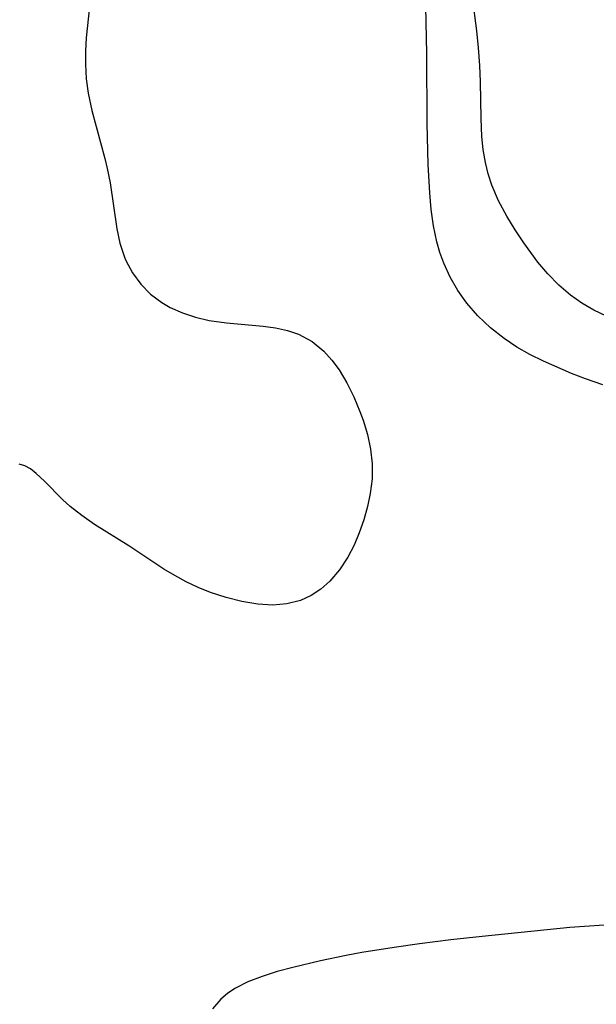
# Model space of a CAD drawing. Header units: metres. Extents: x 1073367 to 1082519, y 1569854 to 1574957.
# Tile 1023 of 1056: x 1080660 to 1080718, y 1573139 to 1573238. Entities that reach past the tile are written whole.
import ezdxf

# ---------------------------------------------------------------- set-up
doc = ezdxf.new("R2010")
doc.units = ezdxf.units.M
doc.layers.add('CGG_CurvaNivelLidar_v1', color=253, linetype='Continuous', lineweight=30)

msp = doc.modelspace()

# ---------------------------------------------------------------- linework, layer by layer
at = {"layer": 'CGG_CurvaNivelLidar_v1'}
for p, q in [((1080705.6587, 1573236.8156, 72), (1080705.0346, 1573241.8442, 72)), ((1080666.9646, 1573241.5506, 72.5), (1080666.4063, 1573236.1283, 72.5)), ((1080700.6556, 1573234.5283, 72.5), (1080700.5503, 1573239.2799, 72.5)), ((1080666.4063, 1573236.1283, 72.5), (1080666.329, 1573234.7933, 72.5)), ((1080705.8387, 1573235.1108, 72), (1080705.6587, 1573236.8156, 72)), ((1080705.9691, 1573233.3415, 72), (1080705.8387, 1573235.1108, 72)), ((1080666.329, 1573234.7933, 72.5), (1080666.3186, 1573233.4606, 72.5)), ((1080700.6896, 1573227.5165, 72.5), (1080700.6556, 1573234.5283, 72.5)), ((1080666.3186, 1573233.4606, 72.5), (1080666.4014, 1573232.0028, 72.5)), ((1080706.0326, 1573231.6993, 72), (1080705.9691, 1573233.3415, 72)), ((1080666.4014, 1573232.0028, 72.5), (1080666.5875, 1573230.5592, 72.5)), ((1080706.0975, 1573228.0109, 72), (1080706.0326, 1573231.6993, 72)), ((1080666.5875, 1573230.5592, 72.5), (1080666.9515, 1573228.807, 72.5)), ((1080666.9515, 1573228.807, 72.5), (1080668.2698, 1573223.9947, 72.5)), ((1080706.1873, 1573226.1932, 72), (1080706.0975, 1573228.0109, 72)), ((1080700.771, 1573223.3856, 72.5), (1080700.6896, 1573227.5165, 72.5)), ((1080706.3212, 1573224.8746, 72), (1080706.1873, 1573226.1932, 72)), ((1080668.2698, 1573223.9947, 72.5), (1080668.5129, 1573222.9826, 72.5)), ((1080706.5348, 1573223.5774, 72), (1080706.3212, 1573224.8746, 72)), ((1080668.5129, 1573222.9826, 72.5), (1080668.7908, 1573221.5432, 72.5)), ((1080700.945, 1573220.5222, 72.5), (1080700.771, 1573223.3856, 72.5)), ((1080706.811, 1573222.4299, 72), (1080706.5348, 1573223.5774, 72)), ((1080707.1711, 1573221.3106, 72), (1080706.811, 1573222.4299, 72)), ((1080668.7908, 1573221.5432, 72.5), (1080669.4661, 1573216.9207, 72.5)), ((1080707.8569, 1573219.7087, 72), (1080707.1711, 1573221.3106, 72)), ((1080701.0911, 1573218.8456, 72.5), (1080700.945, 1573220.5222, 72.5)), ((1080708.6859, 1573218.1673, 72), (1080707.8569, 1573219.7087, 72)), ((1080701.3039, 1573217.2013, 72.5), (1080701.0911, 1573218.8456, 72.5)), ((1080709.5198, 1573216.8216, 72), (1080708.6859, 1573218.1673, 72)), ((1080701.6348, 1573215.601, 72.5), (1080701.3039, 1573217.2013, 72.5)), ((1080669.4661, 1573216.9207, 72.5), (1080669.7799, 1573215.4543, 72.5)), ((1080710.4035, 1573215.504, 72), (1080709.5198, 1573216.8216, 72)), ((1080669.7799, 1573215.4543, 72.5), (1080670.2326, 1573214.0616, 72.5)), ((1080701.9595, 1573214.5199, 72.5), (1080701.6348, 1573215.601, 72.5)), ((1080711.8116, 1573213.563, 72), (1080710.4035, 1573215.504, 72)), ((1080670.2326, 1573214.0616, 72.5), (1080670.3824, 1573213.7115, 72.5)), ((1080702.3553, 1573213.4651, 72.5), (1080701.9595, 1573214.5199, 72.5)), ((1080670.3824, 1573213.7115, 72.5), (1080671.0561, 1573212.4705, 72.5)), ((1080703.0027, 1573212.0498, 72.5), (1080702.3553, 1573213.4651, 72.5)), ((1080712.8188, 1573212.3677, 72), (1080711.8116, 1573213.563, 72)), ((1080671.0561, 1573212.4705, 72.5), (1080671.8933, 1573211.3392, 72.5)), ((1080713.9107, 1573211.2531, 72), (1080712.8188, 1573212.3677, 72)), ((1080671.8933, 1573211.3392, 72.5), (1080672.8778, 1573210.3345, 72.5)), ((1080703.7649, 1573210.698, 72.5), (1080703.0027, 1573212.0498, 72.5)), ((1080715.0943, 1573210.2403, 72), (1080713.9107, 1573211.2531, 72)), ((1080672.8778, 1573210.3345, 72.5), (1080674.0016, 1573209.4814, 72.5)), ((1080704.6513, 1573209.4297, 72.5), (1080703.7649, 1573210.698, 72.5)), ((1080716.2308, 1573209.4413, 72), (1080715.0943, 1573210.2403, 72)), ((1080674.0016, 1573209.4814, 72.5), (1080674.8292, 1573209.0059, 72.5)), ((1080705.7864, 1573208.1421, 72.5), (1080704.6513, 1573209.4297, 72.5)), ((1080717.4362, 1573208.7366, 72), (1080716.2308, 1573209.4413, 72)), ((1080674.8292, 1573209.0059, 72.5), (1080676.0757, 1573208.4488, 72.5)), ((1080676.0757, 1573208.4488, 72.5), (1080677.3963, 1573208.0113, 72.5)), ((1080707.0506, 1573206.9663, 72.5), (1080705.7864, 1573208.1421, 72.5)), ((1080718.7, 1573208.1225, 72), (1080717.4362, 1573208.7366, 72)), ((1080677.3963, 1573208.0113, 72.5), (1080678.7704, 1573207.6909, 72.5)), ((1080678.7704, 1573207.6909, 72.5), (1080680.4975, 1573207.4455, 72.5)), ((1080680.4975, 1573207.4455, 72.5), (1080684.1825, 1573207.1135, 72.5)), ((1080684.1825, 1573207.1135, 72.5), (1080685.4242, 1573206.9461, 72.5)), ((1080685.4242, 1573206.9461, 72.5), (1080686.6199, 1573206.6935, 72.5)), ((1080686.6199, 1573206.6935, 72.5), (1080687.7522, 1573206.3128, 72.5)), ((1080687.7522, 1573206.3128, 72.5), (1080689.1006, 1573205.5775, 72.5)), ((1080708.4093, 1573205.8893, 72.5), (1080707.0506, 1573206.9663, 72.5)), ((1080689.1006, 1573205.5775, 72.5), (1080690.3003, 1573204.5926, 72.5)), ((1080709.6811, 1573205.0193, 72.5), (1080708.4093, 1573205.8893, 72.5)), ((1080690.3003, 1573204.5926, 72.5), (1080691.1005, 1573203.7057, 72.5)), ((1080711.0039, 1573204.2651, 72.5), (1080709.6811, 1573205.0193, 72.5)), ((1080712.3843, 1573203.587, 72.5), (1080711.0039, 1573204.2651, 72.5)), ((1080691.1005, 1573203.7057, 72.5), (1080691.819, 1573202.7186, 72.5)), ((1080715.1874, 1573202.3632, 72.5), (1080712.3843, 1573203.587, 72.5)), ((1080691.819, 1573202.7186, 72.5), (1080692.601, 1573201.4071, 72.5)), ((1080716.5957, 1573201.8112, 72.5), (1080715.1874, 1573202.3632, 72.5)), ((1080692.601, 1573201.4071, 72.5), (1080693.2923, 1573200.0093, 72.5)), ((1080718.3409, 1573201.2103, 72.5), (1080716.5957, 1573201.8112, 72.5)), ((1080693.2923, 1573200.0093, 72.5), (1080693.9022, 1573198.5522, 72.5)), ((1080693.9022, 1573198.5522, 72.5), (1080694.2274, 1573197.6631, 72.5)), ((1080694.2274, 1573197.6631, 72.5), (1080694.6718, 1573196.215, 72.5)), ((1080694.6718, 1573196.215, 72.5), (1080694.9956, 1573194.7441, 72.5)), ((1080694.9956, 1573194.7441, 72.5), (1080695.1625, 1573193.2565, 72.5)), ((1080695.1625, 1573193.2565, 72.5), (1080695.1434, 1573191.7788, 72.5)), ((1080660.2231, 1573193.071, 72.5), (1080659.6421, 1573193.2264, 72.5)), ((1080660.7902, 1573192.7574, 72.5), (1080660.2231, 1573193.071, 72.5)), ((1080661.3587, 1573192.316, 72.5), (1080660.7902, 1573192.7574, 72.5)), ((1080662.1911, 1573191.5249, 72.5), (1080661.3587, 1573192.316, 72.5)), ((1080664.0058, 1573189.6836, 72.5), (1080662.1911, 1573191.5249, 72.5)), ((1080695.1434, 1573191.7788, 72.5), (1080694.9622, 1573190.3026, 72.5)), ((1080694.9622, 1573190.3026, 72.5), (1080694.6789, 1573188.9663, 72.5)), ((1080664.7986, 1573188.9812, 72.5), (1080664.0058, 1573189.6836, 72.5)), ((1080665.974, 1573188.0708, 72.5), (1080664.7986, 1573188.9812, 72.5)), ((1080694.6789, 1573188.9663, 72.5), (1080694.3062, 1573187.6482, 72.5)), ((1080667.2477, 1573187.186, 72.5), (1080665.974, 1573188.0708, 72.5)), ((1080694.3062, 1573187.6482, 72.5), (1080693.8542, 1573186.3434, 72.5)), ((1080670.6735, 1573185.0399, 72.5), (1080667.2477, 1573187.186, 72.5)), ((1080693.8542, 1573186.3434, 72.5), (1080693.3236, 1573185.0826, 72.5)), ((1080674.2044, 1573182.6956, 72.5), (1080670.6735, 1573185.0399, 72.5)), ((1080693.3236, 1573185.0826, 72.5), (1080692.7029, 1573183.8863, 72.5)), ((1080692.7029, 1573183.8863, 72.5), (1080691.8608, 1573182.6145, 72.5)), ((1080675.3083, 1573182.0293, 72.5), (1080674.2044, 1573182.6956, 72.5)), ((1080691.8608, 1573182.6145, 72.5), (1080690.8889, 1573181.486, 72.5)), ((1080676.4422, 1573181.4134, 72.5), (1080675.3083, 1573182.0293, 72.5)), ((1080677.6507, 1573180.8446, 72.5), (1080676.4422, 1573181.4134, 72.5)), ((1080690.8889, 1573181.486, 72.5), (1080689.9859, 1573180.6805, 72.5)), ((1080678.8849, 1573180.3465, 72.5), (1080677.6507, 1573180.8446, 72.5)), ((1080689.9859, 1573180.6805, 72.5), (1080689.0021, 1573180.0177, 72.5)), ((1080680.454, 1573179.8205, 72.5), (1080678.8849, 1573180.3465, 72.5)), ((1080682.0307, 1573179.4158, 72.5), (1080680.454, 1573179.8205, 72.5)), ((1080683.6587, 1573179.148, 72.5), (1080682.0307, 1573179.4158, 72.5)), ((1080687.9401, 1573179.5232, 72.5), (1080686.5826, 1573179.18, 72.5)), ((1080689.0021, 1573180.0177, 72.5), (1080687.9401, 1573179.5232, 72.5)), ((1080685.1463, 1573179.0679, 72.5), (1080683.6587, 1573179.148, 72.5)), ((1080686.5826, 1573179.18, 72.5), (1080685.1463, 1573179.0679, 72.5)), ((1080722.2609, 1573147.152, 73), (1080715.0334, 1573146.6419, 73)), ((1080706.2156, 1573145.7493, 73), (1080703.0639, 1573145.4004, 73)), ((1080715.0334, 1573146.6419, 73), (1080706.2156, 1573145.7493, 73)), ((1080699.9191, 1573145.0091, 73), (1080697.3473, 1573144.6395, 73)), ((1080703.0639, 1573145.4004, 73), (1080699.9191, 1573145.0091, 73)), ((1080692.5285, 1573143.8316, 73), (1080689.9395, 1573143.3028, 73)), ((1080694.1258, 1573144.1181, 73), (1080692.5285, 1573143.8316, 73)), ((1080697.3473, 1573144.6395, 73), (1080694.1258, 1573144.1181, 73)), ((1080689.9395, 1573143.3028, 73), (1080687.1624, 1573142.6314, 73)), ((1080685.5973, 1573142.2031, 73), (1080684.0896, 1573141.7244, 73)), ((1080687.1624, 1573142.6314, 73), (1080685.5973, 1573142.2031, 73)), ((1080682.6629, 1573141.1657, 73), (1080681.3482, 1573140.491, 73)), ((1080684.0896, 1573141.7244, 73), (1080682.6629, 1573141.1657, 73)), ((1080680.6065, 1573139.996, 73), (1080679.9333, 1573139.4309, 73)), ((1080681.3482, 1573140.491, 73), (1080680.6065, 1573139.996, 73)), ((1080679.9333, 1573139.4309, 73), (1080679.0932, 1573138.4782, 73))]:
    msp.add_line(p, q, dxfattribs=at)

doc.saveas('drawing.dxf')
